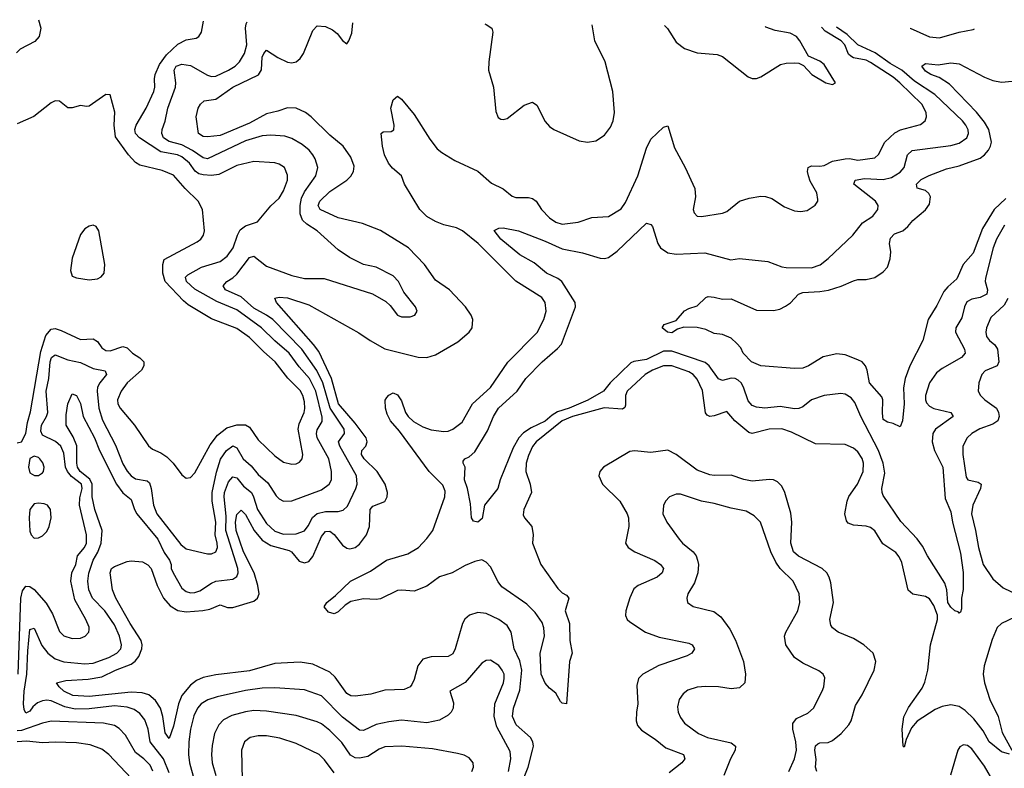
# Model space of a CAD drawing. Header units: inches. Extents: x 1694797 to 1849917, y 907313 to 1017959.
# Tile 425 of 656: x 1731682 to 1736344, y 1014165 to 1017710. Entities that reach past the tile are written whole.
import ezdxf

# ---------------------------------------------------------------- set-up
doc = ezdxf.new("R2010")
doc.units = ezdxf.units.IN
doc.header["$MEASUREMENT"] = 0
doc.layers.add('B7031', color=7, linetype='Continuous')

msp = doc.modelspace()

# ---------------------------------------------------------------- linework, layer by layer
at = {"layer": 'B7031', "color": 5}
for points, elevation in [([(1731770.8, 1017709.6), (1731781.8, 1017670), (1731773.8, 1017630), (1731753.4, 1017606.6), (1731683.8, 1017570), (1731666.9, 1017553.1)], 960), ([(1731675, 1014610), (1731686.2, 1014970), (1731694.8, 1015005.2), (1731710, 1015027.1), (1731730, 1015025.9), (1731750.6, 1015010.6), (1731806.2, 1014946.2), (1731836.7, 1014896.7), (1731870, 1014812.4), (1731890, 1014792.6), (1731930, 1014779.7), (1731970, 1014780.2), (1731991.1, 1014790), (1732008.4, 1014810), (1732010, 1014822), (1732010, 1014832.7), (1731994.6, 1014870), (1731942.2, 1014962.2), (1731923.6, 1015050), (1731928.8, 1015090), (1731947, 1015130), (1731955.7, 1015170), (1731988.2, 1015210), (1731997.1, 1015230), (1731997.3, 1015270), (1731964, 1015410), (1731965.9, 1015445.9), (1731976.7, 1015490), (1731973.9, 1015510), (1731926.6, 1015546.6), (1731907.6, 1015570), (1731898.9, 1015590), (1731890, 1015657.4), (1731875.8, 1015690), (1731851.7, 1015711.7), (1731790, 1015741.5), (1731780.9, 1015760.9), (1731784.7, 1015790), (1731808.5, 1015830), (1731814.6, 1015850), (1731806.5, 1015950), (1731820.1, 1016010), (1731825.1, 1016090), (1731831.8, 1016110), (1731850, 1016122.6), (1731910, 1016098.2), (1731970, 1016086.1), (1732030, 1016057.5), (1732086.5, 1016046.5), (1732093.2, 1016030), (1732060.4, 1015990), (1732050.6, 1015970), (1732048.8, 1015950), (1732056.8, 1015870), (1732073.1, 1015813.1), (1732134.7, 1015694.7), (1732170, 1015606.2), (1732190, 1015572.1), (1732210, 1015549.4), (1732230, 1015535.7), (1732285.5, 1015525.5), (1732295.9, 1015515.9), (1732304.6, 1015490), (1732315, 1015410), (1732330.6, 1015370), (1732444.6, 1015224.6), (1732470, 1015203.3), (1732570, 1015179.9), (1732590, 1015180.1), (1732610.5, 1015190), (1732617.7, 1015210), (1732616.9, 1015230), (1732606.8, 1015270), (1732609.9, 1015330.1), (1732593.6, 1015430), (1732592.7, 1015470), (1732613.7, 1015566.3), (1732632.3, 1015627.7), (1732661.3, 1015670), (1732690, 1015692.1), (1732710, 1015682.8), (1732740.1, 1015630), (1732777, 1015597), (1732810, 1015556.6), (1732855.7, 1015515.7), (1732895.3, 1015455.3), (1732910, 1015440.2), (1732930, 1015430.2), (1732970, 1015431.1), (1733110, 1015483.5), (1733147.2, 1015510), (1733157.1, 1015530), (1733158, 1015570), (1733144.8, 1015630), (1733090.3, 1015730), (1733086.7, 1015750), (1733090, 1015766.7), (1733113.7, 1015806.3), (1733113, 1015827), (1733083.7, 1015950), (1733053.5, 1016010), (1733005.1, 1016065.1), (1732957.9, 1016130), (1732889, 1016189), (1732827.1, 1016250), (1732710, 1016336.1), (1732615.7, 1016375.7), (1732510, 1016432.8), (1732471.8, 1016470), (1732466, 1016490), (1732478, 1016502), (1732541.9, 1016538.1), (1732630, 1016563.8), (1732664.5, 1016590), (1732692.8, 1016630), (1732713.1, 1016690), (1732726, 1016714), (1732750, 1016733.6), (1732807.3, 1016752.7), (1732870, 1016827.7), (1732910, 1016864.9), (1732930, 1016899.1), (1732949.7, 1016950), (1732950, 1016974), (1732935.1, 1017010), (1732910, 1017026), (1732890, 1017031.5), (1732790, 1017038.4), (1732710, 1017019.5), (1732623.7, 1016976.3), (1732590, 1016972.1), (1732550, 1016974.3), (1732530, 1016979.7), (1732512.2, 1016992.2), (1732485.2, 1017030), (1732450, 1017059.4), (1732429.2, 1017069.2), (1732350, 1017083.9), (1732248.6, 1017150), (1732229.5, 1017170), (1732226.7, 1017190), (1732233.5, 1017210), (1732280.8, 1017290), (1732316.5, 1017370), (1732321.4, 1017390), (1732319.2, 1017430), (1732322.7, 1017450), (1732342.7, 1017497.3), (1732376.9, 1017543.1), (1732430, 1017592.9), (1732470, 1017613.8), (1732517.6, 1017622.4), (1732529.7, 1017630.3), (1732541.6, 1017650), (1732552, 1017702.2)], 960), ([(1732390, 1014143.9), (1732362.1, 1014210), (1732299, 1014290), (1732290.3, 1014350.3), (1732274.1, 1014394.1), (1732250, 1014423.9), (1732223.1, 1014443.1), (1732190, 1014454.8), (1732130, 1014459.8), (1732010, 1014446.2), (1731944.8, 1014444.8), (1731894.9, 1014454.9), (1731830, 1014483.5), (1731810, 1014486.7), (1731790, 1014484.5), (1731765.7, 1014474.3), (1731744.3, 1014455.7), (1731730, 1014435.5), (1731710, 1014425.3), (1731702.5, 1014442.5), (1731699.7, 1014470), (1731702.4, 1014530), (1731714.8, 1014610), (1731719.3, 1014720.7), (1731730, 1014822), (1731750, 1014827.9), (1731786.9, 1014746.9), (1731814.6, 1014710), (1731850, 1014683.1), (1731890, 1014669.3), (1731990, 1014659.5), (1732030, 1014663.1), (1732103.5, 1014690), (1732142, 1014710), (1732160.2, 1014730), (1732161.9, 1014738.1), (1732163.7, 1014750), (1732154, 1014790), (1732130, 1014843.7), (1732085, 1014910), (1732026.3, 1014970), (1732008.9, 1015010), (1732004.1, 1015050), (1732009.4, 1015089.4), (1732029.9, 1015150), (1732051.4, 1015188.6), (1732066.8, 1015230), (1732071.9, 1015290), (1732037.3, 1015390), (1732025, 1015450), (1732024.2, 1015510), (1732014.1, 1015534.1), (1731968.4, 1015570), (1731956, 1015590), (1731951.8, 1015610), (1731951.4, 1015691.4), (1731934.6, 1015734.6), (1731902.3, 1015790), (1731902.1, 1015837.9), (1731909.9, 1015890.1), (1731930, 1015937.1), (1731950, 1015930.4), (1731970, 1015891.6), (1731982, 1015830), (1732036.1, 1015730), (1732059.2, 1015670), (1732139.5, 1015510), (1732170, 1015468.5), (1732210, 1015438), (1732224.9, 1015390), (1732236.1, 1015370), (1732336.1, 1015250), (1732366.1, 1015186.1), (1732390.8, 1015150), (1732399.2, 1015130), (1732399.2, 1015110), (1732408.4, 1015090), (1732450, 1015017.6), (1732470, 1015001.3), (1732490, 1014995.7), (1732510, 1014996.8), (1732534.5, 1015005.5), (1732590, 1015042), (1732610, 1015050.1), (1732690, 1015059.7), (1732710, 1015072.4), (1732715.5, 1015090), (1732713.6, 1015110), (1732658.1, 1015290), (1732658.7, 1015358.7), (1732648.9, 1015450), (1732651.2, 1015470), (1732670, 1015521), (1732690, 1015545.5), (1732710, 1015539.8), (1732741, 1015501.1), (1732778.4, 1015470), (1732789.2, 1015450), (1732807.8, 1015390), (1732850, 1015323.7), (1732890, 1015287.2), (1732930, 1015272.9), (1732990, 1015275.3), (1733030, 1015289.4), (1733047.8, 1015312.2), (1733068.3, 1015351.7), (1733090, 1015371.6), (1733130, 1015381.1), (1733190, 1015381), (1733213.2, 1015386.8), (1733234, 1015406), (1733273.1, 1015490), (1733279.6, 1015510), (1733276.4, 1015550), (1733197.9, 1015690), (1733191.1, 1015710), (1733219.3, 1015750), (1733217.7, 1015770), (1733151.4, 1015870), (1733116.5, 1015990), (1733088.4, 1016048.4), (1733018.1, 1016150), (1732879.9, 1016290), (1732850.8, 1016310.8), (1732790, 1016342.8), (1732730, 1016396.7), (1732655.3, 1016430), (1732644.5, 1016450), (1732662.3, 1016470), (1732690, 1016486.4), (1732710, 1016505.2), (1732770, 1016582.7), (1732790, 1016589.3), (1732850, 1016543), (1732970, 1016497.5), (1733030, 1016484.4), (1733123.9, 1016483.9), (1733351.3, 1016411.3), (1733415.8, 1016375.8), (1733436.1, 1016356.1), (1733470, 1016310.6), (1733490, 1016302), (1733530, 1016302.6), (1733552.7, 1016310), (1733562.9, 1016330), (1733555.1, 1016350), (1733500, 1016420), (1733474.8, 1016470), (1733450, 1016496.9), (1733370, 1016537.7), (1733310, 1016549.7), (1733242.9, 1016582.9), (1733190, 1016619.2), (1733089.8, 1016710), (1733040.8, 1016740.8), (1733020.2, 1016760.2), (1733009.2, 1016790), (1733009.6, 1016830), (1733015.8, 1016864.2), (1733030, 1016894.1), (1733083.2, 1016970), (1733092.4, 1017010), (1733080.6, 1017050), (1733069.1, 1017070), (1733051.6, 1017091.6), (1733019.1, 1017119.1), (1732970, 1017147), (1732937.7, 1017157.7), (1732870, 1017163.2), (1732830, 1017159.9), (1732750, 1017135.2), (1732570, 1017050.8), (1732550, 1017055), (1732499.6, 1017090), (1732450, 1017116.3), (1732390, 1017132.2), (1732363.2, 1017150), (1732354, 1017170), (1732355.4, 1017190), (1732370.4, 1017229.6), (1732382.3, 1017290), (1732419.7, 1017390), (1732421, 1017410), (1732412.3, 1017470), (1732422.2, 1017490), (1732450, 1017498.9), (1732490, 1017492.2), (1732570, 1017446.5), (1732590, 1017440.8), (1732610, 1017442), (1732669.8, 1017470), (1732701.2, 1017490), (1732722.3, 1017510), (1732745.9, 1017550), (1732757.7, 1017590), (1732750.6, 1017669.4), (1732753.8, 1017690), (1732757.9, 1017700.2)], 940), ([(1734049.9, 1014070), (1734088.8, 1014170), (1734110.3, 1014250), (1734113.9, 1014270), (1734110.8, 1014290), (1734099.5, 1014310), (1734031.6, 1014370), (1734015.3, 1014410), (1734019.9, 1014450), (1734050, 1014534), (1734058.6, 1014630), (1734050, 1014673.6), (1734022.9, 1014730), (1734007.9, 1014810), (1733990, 1014841.1), (1733949.8, 1014870), (1733890, 1014898.4), (1733850, 1014902.1), (1733810.6, 1014889.4), (1733789.6, 1014870.4), (1733777.4, 1014850), (1733743.5, 1014730), (1733732.7, 1014707.3), (1733710, 1014694.3), (1733630, 1014693.1), (1733590, 1014681.4), (1733567.1, 1014650), (1733550, 1014585.1), (1733538.7, 1014561.3), (1733530, 1014549.7), (1733502.7, 1014537.3), (1733410, 1014534.2), (1733344.6, 1014515.4), (1733270, 1014506.3), (1733250, 1014508.2), (1733230, 1014518.9), (1733175.6, 1014595.6), (1733150, 1014619.9), (1733070, 1014657.1), (1733010, 1014667.8), (1732890, 1014660.7), (1732770, 1014625.6), (1732610, 1014608), (1732550, 1014594.9), (1732519.4, 1014580.6), (1732490, 1014559), (1732450, 1014509.9), (1732433.7, 1014470), (1732410, 1014363.6), (1732390, 1014305.6), (1732370, 1014332.7), (1732359.2, 1014410), (1732348, 1014450), (1732325.3, 1014485.3), (1732292.6, 1014512.6), (1732261.9, 1014521.9), (1732210, 1014525.4), (1732010, 1014504.8), (1731932.7, 1014510), (1731890.9, 1014530), (1731868.4, 1014550), (1731855.1, 1014570), (1731899.4, 1014580.6), (1732006.4, 1014586.4), (1732070, 1014598.2), (1732135.7, 1014630), (1732210, 1014658.3), (1732228.5, 1014671.5), (1732245.5, 1014694.5), (1732259.5, 1014730), (1732261.3, 1014750), (1732256.9, 1014770), (1732204.5, 1014850), (1732137, 1014970), (1732120.3, 1015010), (1732109.8, 1015090), (1732115.5, 1015110), (1732130, 1015119.5), (1732190, 1015143.5), (1732210, 1015147.2), (1732262.3, 1015142.3), (1732288.9, 1015128.9), (1732303.7, 1015110), (1732333.1, 1015030), (1732363.1, 1014970), (1732393.6, 1014933.6), (1732430, 1014912.2), (1732470, 1014906.1), (1732548.9, 1014911.1), (1732581.9, 1014918.1), (1732630, 1014939.3), (1732666.1, 1014926.1), (1732690, 1014925.9), (1732790, 1014955.9), (1732807.9, 1014970), (1732815.2, 1014990), (1732809.6, 1015030), (1732791.1, 1015090), (1732740.8, 1015190), (1732706.6, 1015290), (1732703, 1015330), (1732710, 1015366.5), (1732730, 1015387.6), (1732750, 1015366.3), (1732791.1, 1015290), (1732830, 1015245), (1732870, 1015218.9), (1732956.7, 1015196.7), (1732969, 1015189), (1733005.1, 1015145.1), (1733030, 1015137.3), (1733050, 1015143.2), (1733070, 1015167.2), (1733110, 1015261.8), (1733130, 1015286), (1733150, 1015287), (1733170, 1015272.1), (1733210, 1015220.9), (1733230, 1015206.3), (1733244.4, 1015204.4), (1733270, 1015210.1), (1733290, 1015225.7), (1733323.8, 1015270), (1733338, 1015310), (1733340.8, 1015390), (1733354.3, 1015405.7), (1733410, 1015428.3), (1733421.6, 1015450), (1733423.5, 1015470), (1733412.2, 1015510), (1733373.7, 1015570), (1733312.1, 1015630), (1733299.6, 1015650), (1733301, 1015670), (1733320.2, 1015690), (1733327.4, 1015710), (1733321.5, 1015730), (1733270, 1015799.2), (1733191.2, 1015890), (1733158.4, 1016010), (1733097.6, 1016137.6), (1733072.2, 1016172.2), (1732897.6, 1016370), (1732889.8, 1016390.3), (1732910, 1016395.4), (1732950, 1016391.8), (1733050, 1016359.3), (1733286.8, 1016226.8), (1733340.3, 1016190), (1733410, 1016150.7), (1733568.3, 1016111.7), (1733610, 1016109.4), (1733650, 1016122.3), (1733755.9, 1016184.1), (1733809.7, 1016230), (1733824.2, 1016250), (1733826.8, 1016290), (1733819.8, 1016310), (1733791.9, 1016350), (1733716.8, 1016430), (1733650, 1016476.1), (1733598.2, 1016550), (1733523.1, 1016630), (1733390, 1016711.2), (1733303.9, 1016743.9), (1733190, 1016770.9), (1733105, 1016810), (1733094.6, 1016830), (1733103.2, 1016850), (1733150, 1016895.7), (1733230, 1016949.6), (1733250, 1016968.8), (1733262.5, 1016990), (1733264.8, 1017015.2), (1733250, 1017059.3), (1733213.4, 1017110), (1733150, 1017162.4), (1733062.3, 1017250), (1733035.4, 1017270), (1732990, 1017290.2), (1732950, 1017292.9), (1732903.8, 1017276.2), (1732850, 1017264.2), (1732770, 1017219), (1732630, 1017160.9), (1732570, 1017154.3), (1732550, 1017156.5), (1732528.2, 1017170), (1732516.5, 1017250), (1732525.8, 1017290), (1732538, 1017310), (1732554.7, 1017325.3), (1732610, 1017333.2), (1732690, 1017390.5), (1732812.1, 1017447.9), (1732827.2, 1017472.8), (1732830, 1017532.7), (1732836.8, 1017550), (1732850, 1017565.2), (1732904.5, 1017530), (1732950, 1017508.8), (1732970, 1017505.7), (1732990, 1017510.2), (1733010, 1017525.8), (1733025.8, 1017550), (1733070, 1017659.1), (1733090, 1017680.3), (1733130, 1017676.9), (1733162, 1017662), (1733184.9, 1017644.9), (1733210, 1017610.8), (1733230, 1017594.8), (1733239.5, 1017610), (1733253.8, 1017646.2), (1733259.6, 1017695.4)], 920), ([(1733883.8, 1017689.5), (1733890, 1017687.3), (1733917.7, 1017670), (1733921.2, 1017650), (1733902.8, 1017510), (1733901.8, 1017470), (1733925.5, 1017390), (1733935.6, 1017275.6), (1733946.7, 1017246.7), (1733959.1, 1017239.1), (1733970, 1017236.3), (1733990, 1017242.4), (1734070, 1017304.7), (1734110, 1017319), (1734130, 1017304.2), (1734170, 1017227.4), (1734190, 1017203.6), (1734210.4, 1017190), (1734330, 1017136.3), (1734370, 1017129.3), (1734410, 1017135.6), (1734450, 1017162.4), (1734479.1, 1017200.9), (1734491.2, 1017230), (1734498, 1017270), (1734489.9, 1017370), (1734454.1, 1017510), (1734404.3, 1017610), (1734391.9, 1017684.6)], 920), ([(1734735.2, 1017681.4), (1734748.1, 1017668.1), (1734790, 1017603.6), (1734830, 1017573.8), (1734890, 1017552.4), (1734984.2, 1017544.2), (1735010, 1017535.6), (1735130, 1017438.4), (1735150, 1017430.4), (1735170, 1017430.4), (1735190, 1017438.4), (1735283.2, 1017496.8), (1735310, 1017504), (1735350, 1017506), (1735370, 1017503.7), (1735393.1, 1017493.1), (1735432.7, 1017450), (1735499.1, 1017410), (1735530, 1017402), (1735543.7, 1017410), (1735490, 1017496.8), (1735470, 1017513.5), (1735417.2, 1017537.2), (1735376.1, 1017610), (1735359.4, 1017630), (1735330, 1017646), (1735258, 1017658), (1735214.8, 1017674.8), (1735212.7, 1017676.8)], 920), ([(1736367.9, 1014232.1), (1736330, 1014243.2), (1736272.4, 1014290), (1736242.7, 1014342.7), (1736198.5, 1014398.5), (1736158.2, 1014438.2), (1736130, 1014457.3), (1736090, 1014465.4), (1736050, 1014457.4), (1736016.9, 1014443.1), (1735931.5, 1014388.5), (1735904.5, 1014355.5), (1735879.3, 1014300.7), (1735870, 1014265.1), (1735865.1, 1014270), (1735860.2, 1014350), (1735868.2, 1014408.2), (1735890, 1014453.1), (1735955.3, 1014544.7), (1735967.9, 1014572.1), (1735982, 1014630), (1735994.4, 1014750), (1736027.7, 1014870), (1736027.4, 1014890), (1736010, 1014935), (1735990, 1014966.5), (1735970, 1014978.4), (1735910, 1014989.8), (1735888.8, 1015008.8), (1735858.5, 1015138.6), (1735846.2, 1015166.2), (1735830, 1015186.8), (1735767.9, 1015227.9), (1735730, 1015289.8), (1735710, 1015304.7), (1735690, 1015311.1), (1735630, 1015315.7), (1735605, 1015325), (1735595.9, 1015335.9), (1735587.8, 1015370), (1735599.7, 1015430), (1735607.9, 1015452.1), (1735649, 1015510), (1735675.8, 1015570), (1735677.3, 1015610), (1735670, 1015632.1), (1735650, 1015664), (1735630, 1015681), (1735590, 1015697.8), (1735450, 1015701.8), (1735336.3, 1015756.3), (1735290, 1015771.5), (1735230, 1015770.3), (1735150, 1015749.9), (1735134.2, 1015754.2), (1735067.5, 1015810), (1735030, 1015853.5), (1734970, 1015833.6), (1734950, 1015830.7), (1734936.4, 1015836.4), (1734928.4, 1015848.4), (1734914.3, 1015954.3), (1734890, 1016006.8), (1734870, 1016029.2), (1734850, 1016042.5), (1734770, 1016070.9), (1734730, 1016071.1), (1734677.4, 1016050), (1734642.9, 1016030), (1734557.9, 1015950), (1734549.6, 1015930), (1734550, 1015883.7), (1734547, 1015873), (1734535.1, 1015864.9), (1734448.2, 1015871.8), (1734299.3, 1015830), (1734250, 1015809.9), (1734127.7, 1015710), (1734110, 1015688.4), (1734090, 1015646), (1734079.9, 1015610), (1734077.3, 1015570), (1734098.4, 1015510), (1734104.5, 1015470), (1734067.9, 1015390), (1734065.4, 1015365.4), (1734071, 1015350), (1734106.5, 1015310), (1734112.3, 1015270), (1734109.3, 1015230), (1734149, 1015130), (1734230, 1015015.4), (1734250, 1014995), (1734270, 1014984.9), (1734282.4, 1014970), (1734263.6, 1014910), (1734284.4, 1014850), (1734285.9, 1014770), (1734297.8, 1014710), (1734284.5, 1014670), (1734270, 1014469.2), (1734250, 1014472.3), (1734241.4, 1014481.4), (1734219.7, 1014519.7), (1734190, 1014544.2), (1734170, 1014568.4), (1734150, 1014609.7), (1734146.4, 1014710), (1734166.2, 1014790), (1734163.7, 1014830), (1734154.9, 1014854.9), (1734121.8, 1014901.8), (1734082, 1014942), (1733964.4, 1015024.4), (1733947.1, 1015047.1), (1733910, 1015118.2), (1733890, 1015141), (1733870, 1015151.7), (1733835.8, 1015144.2), (1733790, 1015125.2), (1733730, 1015090.6), (1733670, 1015070.7), (1733610, 1015026.3), (1733550, 1015003.7), (1733490, 1015008.4), (1733470, 1015005.9), (1733390, 1014966.9), (1733370, 1014963.7), (1733310, 1014967.3), (1733250, 1014954.2), (1733222.3, 1014937.7), (1733190, 1014905.1), (1733170, 1014896.4), (1733144.4, 1014904.4), (1733122.7, 1014930), (1733135.1, 1014950), (1733177.3, 1014982.7), (1733247.9, 1015050), (1733342.2, 1015097.8), (1733418, 1015150), (1733519.8, 1015180.2), (1733570, 1015210.1), (1733610, 1015252.1), (1733638.4, 1015290), (1733694.5, 1015450), (1733696.5, 1015476.5), (1733684.9, 1015504.9), (1733620.7, 1015570), (1733480.3, 1015760.3), (1733437.7, 1015810), (1733421.1, 1015841.1), (1733412.9, 1015870), (1733411.8, 1015908.2), (1733419.6, 1015920.4), (1733430, 1015932), (1733450, 1015943.1), (1733470, 1015933.7), (1733490, 1015904.4), (1733507.5, 1015850), (1733520.1, 1015830), (1733546.1, 1015806.1), (1733590, 1015780.9), (1733630, 1015767.7), (1733690, 1015759.5), (1733710, 1015760.9), (1733732.8, 1015770), (1733776.2, 1015803.8), (1733826.2, 1015890), (1733910, 1015968.4), (1733992.3, 1016087.7), (1734131.2, 1016228.8), (1734163.9, 1016290), (1734174.4, 1016330), (1734169.9, 1016369.9), (1734153.6, 1016393.6), (1734030, 1016472), (1733851.6, 1016650), (1733778.6, 1016710), (1733750, 1016723.9), (1733690, 1016738.2), (1733650, 1016754.2), (1733610, 1016777.4), (1733576.8, 1016810), (1733503.5, 1016930), (1733488.7, 1016970), (1733446.1, 1017006.1), (1733427.5, 1017030), (1733408.5, 1017070), (1733398.6, 1017110), (1733392.3, 1017170), (1733402, 1017178), (1733439.7, 1017180.3), (1733452.4, 1017187.6), (1733454.5, 1017210), (1733439.3, 1017290), (1733450, 1017330.7), (1733470, 1017347.3), (1733490, 1017333.4), (1733550, 1017260.3), (1733623.1, 1017143.1), (1733658.6, 1017098.6), (1733680.1, 1017080.1), (1733742.6, 1017042.6), (1733850, 1016992.3), (1733915.3, 1016935.3), (1733970, 1016908), (1734013.9, 1016873.9), (1734030, 1016868.1), (1734090, 1016868.1), (1734110, 1016863.2), (1734126.9, 1016850), (1734152.1, 1016810), (1734190, 1016771), (1734220.3, 1016750), (1734250, 1016741.3), (1734326, 1016750), (1734390, 1016772.4), (1734470, 1016776.9), (1734530, 1016813.2), (1734550, 1016844), (1734608.7, 1016970), (1734650, 1017101.3), (1734670, 1017143.7), (1734730, 1017200.5), (1734750, 1017206.8), (1734782.4, 1017102.4), (1734833.1, 1017010), (1734878.3, 1016910), (1734881.5, 1016870), (1734870.6, 1016810), (1734875.2, 1016795.2), (1734890, 1016779.1), (1734910, 1016778.4), (1735010, 1016792.9), (1735030, 1016802), (1735090, 1016850.3), (1735135.4, 1016864.6), (1735190, 1016873.6), (1735212.4, 1016872.4), (1735242.4, 1016862.4), (1735303, 1016823), (1735350, 1016804.2), (1735378.6, 1016801.4), (1735410, 1016806.7), (1735448.5, 1016831.5), (1735460.5, 1016850), (1735461.1, 1016858.9), (1735455.4, 1016890), (1735425, 1016945), (1735416.1, 1016970), (1735411.6, 1016990), (1735415.1, 1017010), (1735430, 1017017.1), (1735470, 1017015.5), (1735490, 1017019.4), (1735530, 1017039.4), (1735590, 1017050.1), (1735610, 1017051.8), (1735650, 1017044.5), (1735730, 1017055.2), (1735748.5, 1017071.5), (1735778.5, 1017130), (1735825.7, 1017174.3), (1735851.4, 1017188.6), (1735946.2, 1017213.8), (1735969.1, 1017230.9), (1735975, 1017250), (1735972.9, 1017270), (1735953.3, 1017310), (1735849, 1017410), (1735816.7, 1017436.7), (1735710, 1017507.6), (1735690, 1017517.2), (1735630, 1017529), (1735616.1, 1017536.1), (1735606.4, 1017546.4), (1735587.7, 1017590), (1735570.5, 1017610), (1735495.5, 1017655.5), (1735478.2, 1017674.3)], 880), ([(1736343.8, 1016736.2), (1736306.1, 1016670), (1736290.1, 1016630), (1736254.9, 1016485.1), (1736253.1, 1016470), (1736263.9, 1016430), (1736260.6, 1016410), (1736230, 1016394.3), (1736190, 1016386.6), (1736166.7, 1016373.3), (1736155, 1016350), (1736142.7, 1016297.3), (1736113.8, 1016250), (1736112.8, 1016230), (1736155.4, 1016150), (1736157.8, 1016130), (1736141.3, 1016110), (1736050, 1016058.5), (1736023, 1016037), (1735989.6, 1015990.4), (1735970.2, 1015930.2), (1735970.1, 1015910), (1735975.6, 1015895.6), (1735990, 1015878.7), (1736010, 1015868.5), (1736090.4, 1015850), (1736100.8, 1015830), (1736018.3, 1015770), (1736004.6, 1015750), (1736001.9, 1015710), (1736013.1, 1015670), (1736052.6, 1015590), (1736062.9, 1015442.9), (1736090, 1015379.3), (1736097.9, 1015330), (1736136.5, 1015183.5), (1736148.2, 1015091.8), (1736148.8, 1015011.2), (1736140.5, 1014970), (1736140.7, 1014919.3), (1736136.3, 1014903.7), (1736130, 1014899), (1736125.4, 1014905.4), (1736110, 1014909.6), (1736090, 1014928.4), (1736076.8, 1014950), (1736071.6, 1015010), (1736062, 1015042), (1735980.3, 1015170), (1735956.7, 1015216.7), (1735930.9, 1015250.9), (1735853.6, 1015333.6), (1735770, 1015457), (1735764.5, 1015470), (1735764.4, 1015490), (1735778.1, 1015561.9), (1735770.3, 1015610), (1735747.8, 1015670), (1735665, 1015830), (1735636.2, 1015896.2), (1735619.2, 1015919.2), (1735590, 1015936.1), (1735570, 1015938.7), (1735490.2, 1015929.8), (1735430.2, 1015909.8), (1735390, 1015876.9), (1735370, 1015867.9), (1735350, 1015866.5), (1735281.6, 1015878.4), (1735210, 1015870.7), (1735170, 1015875.3), (1735150, 1015883.1), (1735130, 1015905.1), (1735109.4, 1015970), (1735097.6, 1015990), (1735083, 1016003.1), (1735069.5, 1016010.5), (1735050, 1016011.6), (1735010, 1016001.4), (1734990, 1016008.9), (1734946.6, 1016070), (1734926.6, 1016086.6), (1734770, 1016140.3), (1734730, 1016140.5), (1734650, 1016101), (1734590, 1016091.2), (1734575.6, 1016084.4), (1734476.9, 1015990), (1734446.5, 1015950), (1734371.7, 1015908.3), (1734282.6, 1015870), (1734227.9, 1015852.1), (1734202.8, 1015837.2), (1734170, 1015808.1), (1734102.5, 1015777.5), (1734066.6, 1015753.4), (1734045.3, 1015730), (1734018.1, 1015681.9), (1733956.4, 1015530), (1733945.5, 1015490), (1733882.4, 1015410), (1733871.8, 1015348.2), (1733850.4, 1015329.6), (1733830, 1015335.1), (1733820.5, 1015350), (1733816.2, 1015416.2), (1733802.2, 1015490), (1733788.3, 1015530), (1733791.2, 1015590), (1733780.7, 1015610), (1733781.6, 1015618.4), (1733788.7, 1015630), (1733810, 1015639.5), (1733836.1, 1015663.9), (1733896.9, 1015763.1), (1733925.2, 1015830), (1733949.1, 1015870), (1734036.2, 1015950), (1734078, 1016010), (1734154.8, 1016090), (1734228, 1016152), (1734246.5, 1016173.5), (1734312.5, 1016350), (1734311.4, 1016370), (1734247.7, 1016470), (1734230, 1016484.5), (1734175.2, 1016510), (1734117.6, 1016557.6), (1734050, 1016595.9), (1733959.2, 1016670), (1733928.1, 1016711.9), (1733950, 1016723.1), (1733970, 1016724.4), (1734042.8, 1016710), (1734170, 1016661.4), (1734250, 1016624.4), (1734345.6, 1016605.6), (1734430, 1016579.7), (1734450, 1016579.2), (1734470, 1016584.2), (1734510, 1016612.8), (1734650, 1016745.3), (1734670, 1016740.5), (1734677.6, 1016730), (1734703.5, 1016650), (1734715.2, 1016630), (1734750, 1016605.5), (1734790, 1016599.4), (1734925.9, 1016605.9), (1735047.9, 1016572.1), (1735090, 1016578.2), (1735224.6, 1016564.6), (1735290, 1016539.7), (1735310, 1016536.6), (1735430, 1016534), (1735471.3, 1016548.7), (1735510, 1016578.5), (1735625.6, 1016690), (1735672.5, 1016747.5), (1735720.3, 1016779.7), (1735745.4, 1016810), (1735746.4, 1016830), (1735733.3, 1016850), (1735630.8, 1016930), (1735637.4, 1016950), (1735682.1, 1016957.9), (1735770, 1016952.9), (1735810, 1016962.2), (1735850, 1016987.4), (1735869.1, 1017010), (1735884.9, 1017070), (1735906.6, 1017090), (1736090, 1017114.6), (1736130, 1017124.4), (1736166.4, 1017150), (1736173.8, 1017170), (1736172.2, 1017187.8), (1736161.9, 1017210), (1736145.7, 1017230), (1736015, 1017355), (1735918.4, 1017418.4), (1735857.8, 1017470), (1735802.5, 1017502.5), (1735732.8, 1017552.8), (1735650, 1017589.9), (1735599.1, 1017639.1), (1735548.8, 1017673.6)], 860), ([(1735897.6, 1017670), (1735897.8, 1017669.9), (1735990, 1017627.7), (1736036.8, 1017623.2), (1736130, 1017651.1), (1736196.8, 1017663.2), (1736202.1, 1017666.2)], 860), ([(1736350, 1016862.5), (1736296.1, 1016810), (1736239.7, 1016720.3), (1736195.6, 1016604.4), (1736148.9, 1016550), (1736118, 1016482), (1736075.6, 1016444.4), (1736057.6, 1016422.4), (1736024.6, 1016355.4), (1735982.5, 1016290), (1735958.5, 1016190), (1735896.6, 1016070), (1735874.4, 1016010), (1735866.7, 1015966.7), (1735869.1, 1015890.9), (1735862, 1015810), (1735850, 1015780.9), (1735817, 1015797), (1735790, 1015803.6), (1735770, 1015816), (1735766.2, 1015846.2), (1735768.7, 1015908.7), (1735764.2, 1015924.2), (1735704.9, 1015990), (1735694.1, 1016050), (1735686.1, 1016070), (1735670, 1016089), (1735650, 1016099.5), (1735590, 1016122.4), (1735550, 1016127.9), (1735486.5, 1016113.5), (1735416.5, 1016070), (1735390, 1016059.5), (1735350, 1016057.1), (1735190, 1016071.2), (1735146, 1016090), (1735107.8, 1016130), (1735095.4, 1016155.4), (1735076.9, 1016176.9), (1735050, 1016201.2), (1735010, 1016219.3), (1734970, 1016224), (1734930, 1016242), (1734890, 1016251.3), (1734825.8, 1016254.2), (1734796.4, 1016243.6), (1734770, 1016226.6), (1734749.2, 1016230), (1734724, 1016250), (1734733.6, 1016266.4), (1734790, 1016284.7), (1734830, 1016330.6), (1734850, 1016342.4), (1734890, 1016354.8), (1734930, 1016394.8), (1734942, 1016398), (1734970, 1016396.4), (1735010, 1016385.5), (1735050, 1016388.4), (1735170, 1016334.6), (1735250, 1016333.2), (1735280.5, 1016339.5), (1735307.4, 1016352.6), (1735330.7, 1016369.3), (1735369.6, 1016410), (1735390, 1016417.8), (1735470, 1016422.2), (1735510.6, 1016429.4), (1735571.6, 1016448.4), (1735630, 1016473.4), (1735650, 1016478.7), (1735690, 1016479.5), (1735730, 1016488.7), (1735770, 1016515.3), (1735790, 1016537), (1735803.6, 1016576.4), (1735806.9, 1016610), (1735799.6, 1016650), (1735804.2, 1016675.8), (1735824.3, 1016695.7), (1735862.3, 1016710), (1735887.3, 1016730), (1735910, 1016758.8), (1735970, 1016809.4), (1735990, 1016835.8), (1735994.5, 1016870), (1735986.1, 1016886.1), (1735970, 1016900.2), (1735931.2, 1016911.2), (1735928.1, 1016930), (1735950, 1016952.2), (1735987.5, 1016972.5), (1736070, 1017004), (1736130, 1017018.2), (1736230, 1017054), (1736250.5, 1017069.5), (1736268.5, 1017091.5), (1736278.9, 1017110), (1736283.1, 1017130), (1736269.9, 1017190), (1736250, 1017223.8), (1736211.4, 1017271.4), (1736084.1, 1017404.1), (1736035.7, 1017435.7), (1735996.2, 1017450), (1735970, 1017465.8), (1735952.3, 1017490), (1735970, 1017502.4), (1736030, 1017495.5), (1736090, 1017504.7), (1736130, 1017501.3), (1736250, 1017436.8), (1736290, 1017421.6), (1736330, 1017414.2), (1736381.4, 1017418.6)], 840), ([(1731670, 1015706), (1731690, 1015710.8), (1731710, 1015750.8), (1731718.1, 1015801.9), (1731732.8, 1015852.8), (1731781.7, 1016138.3), (1731805.8, 1016214.2), (1731830, 1016244.7), (1731850, 1016246.5), (1731878.4, 1016238.4), (1731970, 1016194.4), (1732030, 1016198.4), (1732050, 1016185.4), (1732070, 1016155.6), (1732090, 1016143.5), (1732110, 1016141.6), (1732170, 1016162), (1732190, 1016155.9), (1732215.2, 1016130), (1732250, 1016107.9), (1732268.6, 1016090), (1732268.8, 1016070), (1732258.8, 1016050), (1732190.2, 1015990), (1732161.6, 1015950), (1732144.3, 1015910), (1732146, 1015890), (1732156.5, 1015870), (1732224.5, 1015790), (1732292.1, 1015692.1), (1732310, 1015676.1), (1732350, 1015659.2), (1732378.9, 1015638.9), (1732407.6, 1015610), (1732450, 1015554.9), (1732470, 1015539.3), (1732490, 1015541.6), (1732510, 1015563.8), (1732582.9, 1015697.1), (1732618.6, 1015741.4), (1732662.6, 1015777.4), (1732710, 1015791.1), (1732750, 1015790.7), (1732770, 1015779.8), (1732810, 1015719.7), (1732890, 1015644.5), (1732930, 1015615), (1732970, 1015604.8), (1732990, 1015606.8), (1733005.6, 1015614.4), (1733019.3, 1015630), (1733022.9, 1015650), (1733000.8, 1015770), (1733004.5, 1015795.5), (1733028.5, 1015850), (1733032, 1015868), (1733030, 1015899.3), (1733021.9, 1015930), (1733010, 1015953), (1732951.9, 1016011.9), (1732890.5, 1016090), (1732836.8, 1016136.8), (1732770, 1016204.9), (1732710, 1016246.5), (1732590, 1016292.9), (1732479.9, 1016359.9), (1732457.6, 1016377.6), (1732370.4, 1016470), (1732359.3, 1016510), (1732358.5, 1016550), (1732366.2, 1016573.8), (1732522.3, 1016657.7), (1732538.9, 1016670), (1732552.4, 1016690), (1732557.2, 1016710), (1732547.2, 1016810), (1732526, 1016850), (1732465.7, 1016910), (1732410, 1016974), (1732356.1, 1016996.1), (1732250, 1017020.3), (1732230, 1017034), (1732196.9, 1017070), (1732135.6, 1017155.6), (1732128.5, 1017210), (1732131.4, 1017271.4), (1732110, 1017353.2), (1732090, 1017355.1), (1732010, 1017299.3), (1731998, 1017298), (1731970, 1017304), (1731930, 1017291.8), (1731910, 1017292), (1731870, 1017323.7), (1731850, 1017325.1), (1731830, 1017315.6), (1731748.1, 1017251.9), (1731670, 1017216.8)], 980), ([(1736360.1, 1016390), (1736342.7, 1016357.3), (1736280.4, 1016299.6), (1736258.8, 1016250), (1736256, 1016230), (1736259.5, 1016210), (1736273.5, 1016190), (1736298.9, 1016170), (1736311.9, 1016150), (1736317, 1016090), (1736309, 1016070), (1736253.6, 1016046.4), (1736237.2, 1016030), (1736222.7, 1015990), (1736219.7, 1015950), (1736231.1, 1015930), (1736252.1, 1015910), (1736306, 1015870), (1736315.9, 1015850), (1736318.8, 1015830), (1736313.6, 1015810), (1736290, 1015793.5), (1736227.7, 1015772.3), (1736190.2, 1015750), (1736167.1, 1015730), (1736147.2, 1015690), (1736147.5, 1015650), (1736163.6, 1015543.6), (1736170.4, 1015530), (1736219.8, 1015519.8), (1736233.5, 1015510), (1736230.1, 1015490), (1736193.9, 1015410), (1736187.5, 1015370), (1736207.3, 1015290), (1736220.7, 1015210), (1736243.7, 1015130), (1736290, 1015061.7), (1736338.5, 1015018.5), (1736410, 1014984.6)], 880), ([(1735456.4, 1014150), (1735449.9, 1014169.9), (1735453.3, 1014206.7), (1735447, 1014250), (1735449.4, 1014270.6), (1735460, 1014280), (1735470, 1014284.6), (1735510, 1014287.3), (1735530, 1014296.3), (1735571.8, 1014330), (1735607.2, 1014370), (1735618.2, 1014390), (1735638.3, 1014461.7), (1735670, 1014512.4), (1735726.8, 1014630), (1735735.1, 1014670), (1735722.7, 1014710), (1735678.9, 1014750), (1735630, 1014779.8), (1735556.3, 1014810), (1735529.7, 1014830), (1735522.5, 1014842.5), (1735517.7, 1014870), (1735535.3, 1014950), (1735522.8, 1015042.8), (1735514.8, 1015070), (1735502.6, 1015090), (1735481.1, 1015110), (1735369.6, 1015169.6), (1735345.9, 1015190), (1735332, 1015230), (1735337.2, 1015330), (1735333.3, 1015373.3), (1735304.8, 1015470), (1735290, 1015500.5), (1735270, 1015521.1), (1735250, 1015531), (1735232, 1015532), (1735150, 1015524.5), (1735110, 1015532.4), (1735050, 1015552.1), (1734970, 1015550.8), (1734950, 1015554.4), (1734890, 1015577.1), (1734790, 1015649.8), (1734750, 1015670.8), (1734670, 1015659.6), (1734591.9, 1015668.1), (1734570, 1015664.8), (1734445.5, 1015590), (1734427.7, 1015570), (1734423.8, 1015550), (1734441.1, 1015510), (1734523.2, 1015430), (1734558, 1015370), (1734563.8, 1015350), (1734565, 1015310), (1734550.3, 1015230), (1734562.3, 1015210), (1734594, 1015190), (1734688.9, 1015148.9), (1734715.9, 1015130), (1734729.3, 1015110), (1734723.8, 1015090), (1734699.7, 1015070), (1734610, 1015030.4), (1734590, 1015013.9), (1734570, 1014972.1), (1734551.3, 1014910), (1734550, 1014888.2), (1734557.5, 1014870), (1734570, 1014857.5), (1734644.6, 1014810), (1734710, 1014786.3), (1734850, 1014756.5), (1734864.9, 1014750), (1734876.4, 1014730), (1734863.8, 1014710), (1734842.7, 1014697.3), (1734708.1, 1014651.9), (1734631.8, 1014610), (1734611.4, 1014590), (1734603.5, 1014556.5), (1734608.6, 1014470), (1734601.4, 1014430), (1734601, 1014390), (1734607.5, 1014367.5), (1734625, 1014345), (1734690, 1014302.2), (1734741.2, 1014261.1), (1734824.4, 1014230), (1734830.3, 1014210), (1734816.9, 1014190), (1734756.4, 1014143.6)], 920), ([(1735323.9, 1014150), (1735350.5, 1014210), (1735359.1, 1014250), (1735356.6, 1014290), (1735342.6, 1014350), (1735343, 1014377), (1735358.9, 1014401.1), (1735413.7, 1014426.3), (1735440.4, 1014450), (1735481.5, 1014530), (1735488.5, 1014550), (1735493.7, 1014593.7), (1735486.6, 1014610), (1735465.9, 1014625.9), (1735390, 1014662), (1735350, 1014689.7), (1735308.6, 1014750), (1735302.3, 1014790), (1735308.5, 1014810), (1735366.3, 1014910), (1735374.6, 1014950), (1735372.1, 1014990), (1735344, 1015050), (1735282.9, 1015110), (1735261, 1015141), (1735238.8, 1015190), (1735189.8, 1015330), (1735159.4, 1015359.4), (1735121.9, 1015381.9), (1735050, 1015395.9), (1734970, 1015419), (1734909.4, 1015429.4), (1734810, 1015463.5), (1734790, 1015462.3), (1734758, 1015450), (1734738.7, 1015430), (1734730, 1015408.7), (1734727.1, 1015370), (1734745.2, 1015330), (1734803.6, 1015250), (1734819.1, 1015230), (1734870.2, 1015190), (1734885.2, 1015170), (1734891.3, 1015150), (1734895.8, 1015130), (1734892.3, 1015090), (1734877.4, 1015042.6), (1734844.9, 1014990), (1734840.4, 1014970), (1734843, 1014950), (1734870.2, 1014930.2), (1734967.4, 1014907.4), (1735001.3, 1014881.3), (1735043.9, 1014823.9), (1735071, 1014771), (1735107.9, 1014670), (1735118.5, 1014610), (1735114.9, 1014570), (1735090, 1014545.7), (1735050, 1014540.8), (1734990, 1014549.9), (1734930, 1014551.2), (1734890, 1014548.2), (1734844.7, 1014535.3), (1734822.3, 1014517.7), (1734804.4, 1014490), (1734796.3, 1014456.3), (1734799.1, 1014430), (1734810, 1014404.9), (1734830, 1014378.3), (1734895.3, 1014330), (1734938.4, 1014310), (1735050, 1014284.7), (1735071.4, 1014270), (1735069.2, 1014250), (1735046.5, 1014210), (1735016.3, 1014130)], 940), ([(1736456, 1014910), (1736329.5, 1014850.5), (1736310, 1014830.6), (1736285.7, 1014774.3), (1736247.8, 1014650), (1736243.8, 1014610), (1736249.6, 1014570), (1736275.3, 1014490), (1736315.2, 1014410), (1736334, 1014334), (1736379.5, 1014250)], 880), ([(1733996, 1014150), (1734007.2, 1014210), (1734003.7, 1014243.7), (1733940.9, 1014360.9), (1733927.5, 1014410), (1733931, 1014470), (1733972.6, 1014570), (1733976.2, 1014590), (1733975.2, 1014610), (1733966.3, 1014630), (1733950, 1014650.8), (1733910, 1014676.4), (1733890, 1014675.4), (1733870, 1014661.7), (1733790, 1014570.9), (1733718.8, 1014530), (1733735.1, 1014475.1), (1733733.6, 1014450), (1733724.4, 1014430), (1733710, 1014415.6), (1733670, 1014392.2), (1733610, 1014379.9), (1733490, 1014392), (1733430, 1014384.7), (1733370, 1014371.6), (1733310, 1014343.7), (1733290, 1014344.5), (1733210, 1014406.6), (1733110, 1014507.5), (1733030, 1014535.6), (1732890, 1014545.8), (1732830, 1014543.8), (1732750, 1014533.1), (1732616.5, 1014503.5), (1732571.9, 1014488.1), (1732541.2, 1014470), (1732523, 1014450), (1732506.2, 1014413.8), (1732490.6, 1014350), (1732482.8, 1014290), (1732481.3, 1014230), (1732486.1, 1014190), (1732508.4, 1014110)], 940), ([(1733822.3, 1014150), (1733829.7, 1014170), (1733828.3, 1014190), (1733810, 1014214.3), (1733786.3, 1014226.3), (1733754.6, 1014234.6), (1733636.8, 1014256.8), (1733491.2, 1014268.8), (1733410, 1014266.1), (1733384, 1014256), (1733330, 1014221.1), (1733290, 1014213), (1733270, 1014214.8), (1733247.3, 1014227.3), (1733206.8, 1014286.8), (1733150, 1014343), (1733110, 1014374.5), (1733090, 1014384.3), (1732990, 1014413.9), (1732850, 1014435.5), (1732790, 1014438.5), (1732750, 1014431.4), (1732686.1, 1014413.9), (1732646.4, 1014393.6), (1732623.8, 1014370), (1732604.3, 1014330), (1732592.3, 1014272.3), (1732590.1, 1014230), (1732593.6, 1014190), (1732609.5, 1014130)], 960), ([(1732311.2, 1014151.2), (1732299.4, 1014179.4), (1732270, 1014209.9), (1732230, 1014238.9), (1732182.1, 1014322.1), (1732152.8, 1014352.8), (1732130, 1014367.9), (1732078.1, 1014378.1), (1731830, 1014387.5), (1731790, 1014378.5), (1731690, 1014343.4), (1731670, 1014342.4)], 960), ([(1732210, 1014118.2), (1732102.8, 1014230), (1732070, 1014255.4), (1732015.1, 1014275.1), (1731950, 1014284.7), (1731850, 1014288), (1731790, 1014285.2), (1731713.1, 1014293.1), (1731670, 1014289.9)], 980), ([(1733170, 1014142.9), (1733125.4, 1014205.4), (1733099.1, 1014230), (1732990, 1014282.5), (1732913, 1014307), (1732850, 1014318.8), (1732810, 1014317.8), (1732773.4, 1014310), (1732746.7, 1014290), (1732732.1, 1014250), (1732734.6, 1014110)], 980), ([(1736295.5, 1014095.5), (1736250, 1014174.5), (1736190, 1014257), (1736170, 1014272.5), (1736150, 1014275.9), (1736133.7, 1014266.3), (1736124.2, 1014250), (1736088.5, 1014131.5)], 920)]:
    msp.add_lwpolyline(points, dxfattribs=dict(at, elevation=elevation))
for points, elevation in [([(1732030, 1016736), (1732010, 1016732.4), (1731990, 1016719), (1731970, 1016692.5), (1731930, 1016579.8), (1731921.7, 1016521.7), (1731930, 1016495.6), (1731950, 1016486.6), (1732010, 1016477.8), (1732050, 1016482.8), (1732067.7, 1016492.3), (1732081.1, 1016510), (1732084.2, 1016550), (1732056, 1016710), (1732043, 1016730)], 1020), ([(1731750, 1015643.1), (1731730, 1015632.3), (1731722.5, 1015590), (1731730, 1015564.4), (1731750.9, 1015550.9), (1731770, 1015551.6), (1731790, 1015564.5), (1731794.6, 1015570), (1731797, 1015590), (1731790.4, 1015610.4), (1731776.5, 1015630), (1731770, 1015636.8)], 980), ([(1731770, 1015420.8), (1731750, 1015417), (1731729.6, 1015390), (1731726.3, 1015350), (1731730, 1015286.8), (1731736, 1015270), (1731750, 1015253.7), (1731770, 1015255.3), (1731790, 1015265.3), (1731810, 1015286.7), (1731821.5, 1015310), (1731829.8, 1015350), (1731827.6, 1015390), (1731812.6, 1015410), (1731796.7, 1015416.6)], 980)]:
    msp.add_lwpolyline(points, close=True, dxfattribs=dict(at, elevation=elevation))

doc.saveas('drawing.dxf')
